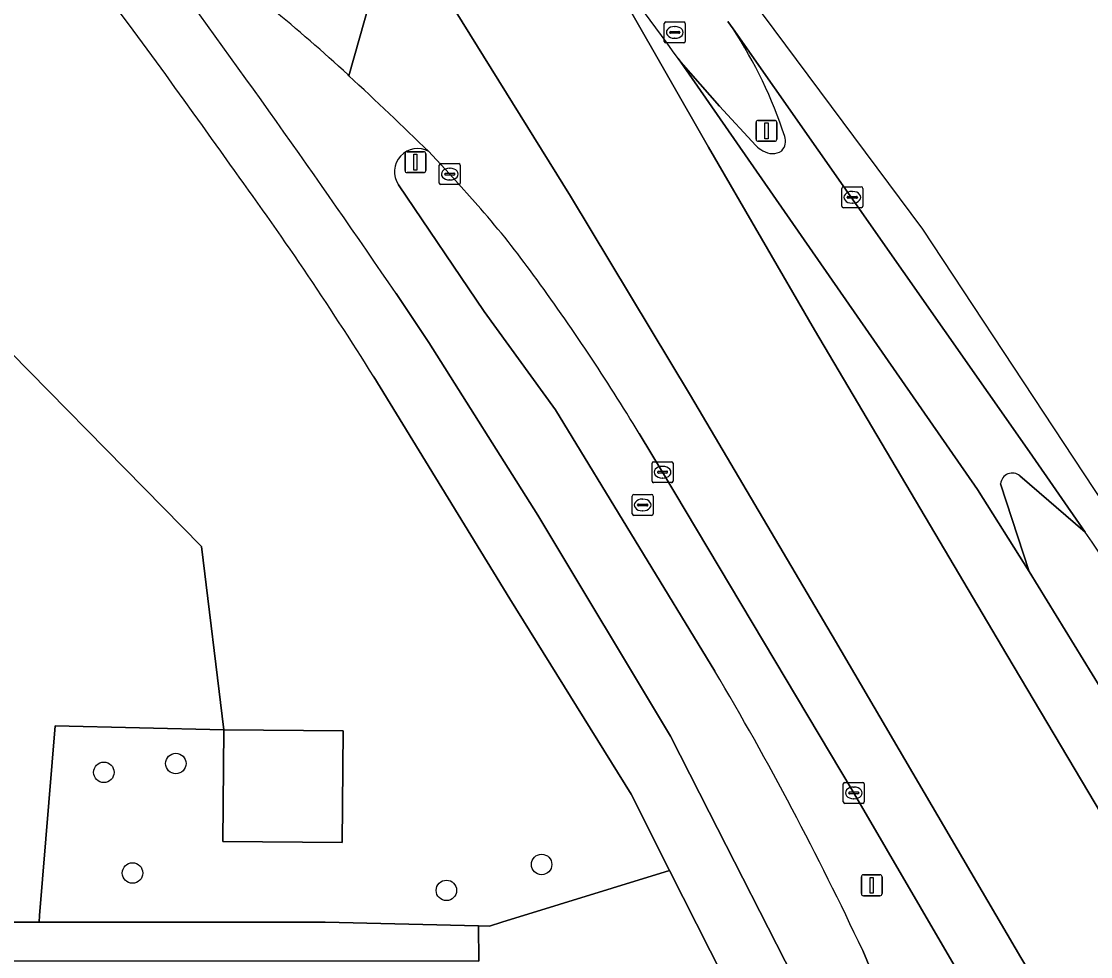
# Model space of a CAD drawing. Extents: x 161477 to 163040, y 383680 to 384871.
# Drawn here: x 162630.7 to 162681.8, y 384561.2 to 384605.9 of the extents above; entities that cross this region are included whole.
import ezdxf

# ---------------------------------------------------------------- set-up
doc = ezdxf.new("R2010")
doc.units = 0
for name, color, linetype in [('IMGEO_Berm_groen', 7, 'Continuous'), ('IMGEO_Boom', 7, 'Continuous'), ('IMGEO_Fietspad_open', 7, 'Continuous'), ('IMGEO_Groenvoorziening', 7, 'Continuous'), ('IMGEO_Kolk', 7, 'Continuous'), ('IMGEO_Lichtmast', 7, 'Continuous'), ('IMGEO_Pand', 7, 'Continuous'), ('IMGEO_Rijbaan_lokaal_open', 7, 'Continuous'), ('IMGEO_Rijbaan_regionaal_gesloten', 7, 'Continuous'), ('IMGEO_Rioolput', 7, 'Continuous'), ('IMGEO_Verkeersbordpaal', 7, 'Continuous'), ('IMGEO_Verkeerseiland_groen', 7, 'Continuous'), ('IMGEO_Voetpad_open', 7, 'Continuous')]:
    doc.layers.add(name, color=color, linetype=linetype)

msp = doc.modelspace()

# ---------------------------------------------------------------- linework, layer by layer
at = {"layer": 'IMGEO_Berm_groen'}
for points in [[(162664.682, 384605.529), (162664.432, 384605.88)], [(162662.059, 384604.114), (162662.182, 384603.934), (162664.037, 384601.836), (162665.765, 384599.947)], [(162652.621, 384596.917), (162651.141, 384598.583), (162650.307, 384599.495), (162650.142, 384599.657)], [(162648.697, 384598.076), (162652.791, 384592.013), (162656.193, 384587.322), (162663.811, 384574.842)], [(162685.222, 384543.678), (162670.368, 384569.152), (162661.36, 384584.262), (162660.195, 384586.185)], [(162670.873, 384561.485), (162673.55, 384555.018), (162674.874, 384551.461), (162676.88, 384546.972)]]:
    msp.add_lwpolyline(points, dxfattribs=at)
for centre, radius, start, end in [((162132.908, 384217.253), 655.486, 36.170456, 36.803424), ((162646.418, 384593.621), 21.803, 18.0759, 33.1039), ((162666.533, 384600.152), 0.655, 315.9315, 20.97), ((162666.837, 384601.054), 1.541, 225.9155, 241.5474), ((162649.598, 384598.703), 1.098, 60.328, 214.8187), ((162666.556, 384600.408), 0.841, 237.4206, 302.1979), ((162623.336, 384570.953), 39.137, 35.6351, 41.5607), ((162571.776, 384532.669), 103.353, 31.18438, 36.23068), ((162526.261, 384493.572), 159.765, 25.15568, 30.57617)]:
    msp.add_arc(centre, radius, start, end, dxfattribs=at)
at = {"layer": 'IMGEO_Boom'}
for centre in [(162638.05, 384570.42), (162634.61, 384570), (162635.98, 384565.19), (162655.53, 384565.6), (162650.98, 384564.36)]:
    msp.add_circle(centre, 0.489, dxfattribs=at)
at = {"layer": 'IMGEO_Fietspad_open'}
for points in [[(162646.323, 384603.283), (162646.279, 384603.324)], [(162663.811, 384574.842), (162656.193, 384587.322), (162652.791, 384592.013), (162648.697, 384598.076)], [(162648.573, 384592.878), (162650.141, 384590.536), (162655.343, 384582.291), (162661.691, 384571.728), (162663.543, 384568.094), (162667.567, 384560.196), (162673.2, 384547.544), (162676.263, 384540.838), (162679.22, 384535.035), (162681.042, 384531.876), (162683.982, 384526.606), (162684.444, 384525.851), (162686.138, 384523.183), (162688.203, 384519.591)], [(162676.88, 384546.972), (162674.874, 384551.461), (162673.55, 384555.018), (162670.873, 384561.485)]]:
    msp.add_lwpolyline(points, dxfattribs=at)
for centre, radius, start, end in [((162217.978, 384299.531), 521.023, 34.26501, 36.46864), ((162593.264, 384545.994), 78.085, 47.23926, 54.38571), ((162396.2, 384336.023), 366.045, 46.07282, 46.89712), ((162649.598, 384598.703), 1.098, 60.328, 214.8187), ((162526.261, 384493.572), 159.765, 25.15568, 30.57617)]:
    msp.add_arc(centre, radius, start, end, dxfattribs=at)
at = {"layer": 'IMGEO_Groenvoorziening'}
for points in [[(162608.299, 384613.009), (162612.056, 384605.691), (162612.283, 384605.249), (162626.271, 384601.931), (162627.927, 384596.331), (162627.395, 384592.867), (162639.271, 384580.789), (162640.349, 384572.027), (162632.28, 384572.226), (162631.538, 384563.159), (162631.512, 384562.838), (162645.189, 384562.838), (162652.519, 384562.665), (162653.032, 384562.653), (162653.631, 384562.838), (162661.645, 384565.308), (162659.804, 384568.952), (162654.014, 384578.296), (162647.515, 384588.891)], [(162668.524, 384539.646), (162668.832, 384540.317), (162671.377, 384543.523), (162667.278, 384553.755), (162664.873, 384558.92), (162661.645, 384565.308), (162653.631, 384562.838), (162653.032, 384562.653), (162652.519, 384562.665), (162652.522, 384560.978), (162626.101, 384560.997)]]:
    msp.add_lwpolyline(points, dxfattribs=at)
for points in [[(162639.271, 384580.789), (162627.395, 384592.867), (162616.239, 384592.647), (162626.688, 384582.362), (162626.863, 384574.323), (162626.783, 384573.393), (162625.918, 384563.293), (162625.879, 384562.838), (162631.512, 384562.838), (162631.538, 384563.159), (162632.28, 384572.226), (162640.349, 384572.027)], [(162640.349, 384572.027), (162646.04, 384571.978), (162645.994, 384566.649), (162640.303, 384566.698)]]:
    msp.add_lwpolyline(points, close=True, dxfattribs=at)
for centre, radius, start, end in [((162315.058, 384368.929), 398.695, 35.25553, 38.70666), ((162501.68, 384497.576), 172.065, 32.05273, 36.14483)]:
    msp.add_arc(centre, radius, start, end, dxfattribs=at)
at = {"layer": 'IMGEO_Kolk'}
for p, q in [((162650.64, 384598.157), (162650.64, 384599.009)), ((162650.715, 384599.083), (162651.567, 384599.083)), ((162651.128, 384598.863), (162651.153, 384598.863)), ((162651.641, 384599.009), (162651.641, 384598.157)), ((162650.899, 384598.577), (162650.899, 384598.589)), ((162651.337, 384598.54), (162650.939, 384598.54)), ((162650.942, 384598.626), (162651.34, 384598.626)), ((162651.151, 384598.303), (162651.126, 384598.303)), ((162651.383, 384598.589), (162651.383, 384598.577)), ((162651.567, 384598.083), (162650.715, 384598.083)), ((162669.877, 384597.048), (162669.877, 384597.9)), ((162669.952, 384597.974), (162670.804, 384597.974)), ((162670.878, 384597.9), (162670.878, 384597.048)), ((162670.136, 384597.468), (162670.136, 384597.48)), ((162670.574, 384597.431), (162670.176, 384597.431)), ((162670.179, 384597.517), (162670.577, 384597.517)), ((162670.365, 384597.754), (162670.39, 384597.754)), ((162670.62, 384597.48), (162670.62, 384597.468)), ((162670.804, 384596.974), (162669.952, 384596.974)), ((162670.388, 384597.194), (162670.363, 384597.194)), ((162660.809, 384583.915), (162660.809, 384584.767)), ((162660.884, 384584.841), (162661.736, 384584.841)), ((162661.297, 384584.621), (162661.322, 384584.621)), ((162661.81, 384584.767), (162661.81, 384583.915)), ((162661.068, 384584.335), (162661.068, 384584.347)), ((162661.506, 384584.298), (162661.108, 384584.298)), ((162661.111, 384584.384), (162661.509, 384584.384)), ((162661.32, 384584.061), (162661.295, 384584.061)), ((162661.552, 384584.347), (162661.552, 384584.335)), ((162661.736, 384583.841), (162660.884, 384583.841)), ((162669.947, 384568.592), (162669.947, 384569.444)), ((162670.022, 384569.518), (162670.874, 384569.518)), ((162670.435, 384569.298), (162670.46, 384569.298)), ((162670.948, 384569.444), (162670.948, 384568.592)), ((162670.206, 384569.012), (162670.206, 384569.024)), ((162670.644, 384568.975), (162670.246, 384568.975)), ((162670.249, 384569.061), (162670.647, 384569.061)), ((162670.458, 384568.738), (162670.433, 384568.738)), ((162670.69, 384569.024), (162670.69, 384569.012)), ((162670.874, 384568.518), (162670.022, 384568.518))]:
    msp.add_line(p, q, dxfattribs=at)
for points in [[(162650.64, 384598.157), (162650.64, 384599.009)], [(162650.715, 384599.083), (162651.567, 384599.083)], [(162651.641, 384599.009), (162651.641, 384598.157)], [(162651.567, 384598.083), (162650.715, 384598.083)], [(162669.877, 384597.048), (162669.877, 384597.9)], [(162669.952, 384597.974), (162670.804, 384597.974)], [(162670.878, 384597.9), (162670.878, 384597.048)], [(162670.804, 384596.974), (162669.952, 384596.974)], [(162660.809, 384583.915), (162660.809, 384584.767)], [(162660.884, 384584.841), (162661.736, 384584.841)], [(162661.81, 384584.767), (162661.81, 384583.915)], [(162661.736, 384583.841), (162660.884, 384583.841)], [(162669.947, 384568.592), (162669.947, 384569.444)], [(162670.022, 384569.518), (162670.874, 384569.518)], [(162670.948, 384569.444), (162670.948, 384568.592)], [(162670.874, 384568.518), (162670.022, 384568.518)]]:
    msp.add_lwpolyline(points, dxfattribs=at)
for centre, radius, start, end in [((162650.717, 384599.007), 0.0765, 91.552, 178.448), ((162650.717, 384599.007), 0.0765, 91.552, 178.448), ((162651.565, 384599.007), 0.0765, 1.552, 88.448), ((162651.565, 384599.007), 0.0765, 1.552, 88.448), ((162650.939, 384598.586), 0.0403, 85.8775, 175.7526), ((162650.936, 384598.576), 0.0366, 178.938, 274.7102), ((162651.34, 384598.583), 0.043, 264.8664, 352.4533), ((162651.344, 384598.588), 0.0386, 1.7309, 96.639), ((162650.717, 384598.159), 0.0765, 181.552, 268.448), ((162650.717, 384598.159), 0.0765, 181.552, 268.448), ((162651.565, 384598.159), 0.0765, 271.552, 358.448), ((162651.565, 384598.159), 0.0765, 271.552, 358.448), ((162669.954, 384597.898), 0.0765, 91.552, 178.448), ((162669.954, 384597.898), 0.0765, 91.552, 178.448), ((162670.802, 384597.898), 0.0765, 1.552, 88.448), ((162670.802, 384597.898), 0.0765, 1.552, 88.448), ((162670.176, 384597.477), 0.0403, 85.8775, 175.7526), ((162670.173, 384597.467), 0.0366, 178.938, 274.7102), ((162670.577, 384597.474), 0.043, 264.8664, 352.4533), ((162670.581, 384597.479), 0.0386, 1.7309, 96.639), ((162669.954, 384597.05), 0.0765, 181.552, 268.448), ((162669.954, 384597.05), 0.0765, 181.552, 268.448), ((162670.802, 384597.05), 0.0765, 271.552, 358.448), ((162670.802, 384597.05), 0.0765, 271.552, 358.448), ((162660.886, 384584.765), 0.0765, 91.552, 178.448), ((162660.886, 384584.765), 0.0765, 91.552, 178.448), ((162661.734, 384584.765), 0.0765, 1.552, 88.448), ((162661.734, 384584.765), 0.0765, 1.552, 88.448), ((162661.108, 384584.344), 0.0403, 85.8775, 175.7526), ((162661.105, 384584.334), 0.0366, 178.938, 274.7102), ((162661.509, 384584.341), 0.043, 264.8664, 352.4533), ((162661.513, 384584.346), 0.0386, 1.7309, 96.639), ((162660.886, 384583.917), 0.0765, 181.552, 268.448), ((162660.886, 384583.917), 0.0765, 181.552, 268.448), ((162661.734, 384583.917), 0.0765, 271.552, 358.448), ((162661.734, 384583.917), 0.0765, 271.552, 358.448), ((162670.024, 384569.442), 0.0765, 91.552, 178.448), ((162670.024, 384569.442), 0.0765, 91.552, 178.448), ((162670.872, 384569.442), 0.0765, 1.552, 88.448), ((162670.872, 384569.442), 0.0765, 1.552, 88.448), ((162670.246, 384569.021), 0.0403, 85.8775, 175.7526), ((162670.243, 384569.011), 0.0366, 178.938, 274.7102), ((162670.647, 384569.018), 0.043, 264.8664, 352.4533), ((162670.651, 384569.023), 0.0386, 1.7309, 96.639), ((162670.024, 384568.594), 0.0765, 181.552, 268.448), ((162670.024, 384568.594), 0.0765, 181.552, 268.448), ((162670.872, 384568.594), 0.0765, 271.552, 358.448), ((162670.872, 384568.594), 0.0765, 271.552, 358.448)]:
    msp.add_arc(centre, radius, start, end, dxfattribs=at)
for centre, major_axis, ratio, start_param, end_param in [((162651.127, 384598.583), (-0.387, 0.002), 0.722429, 4.712389, 7.853982), ((162651.152, 384598.583), (-0.39, 0.002), 0.717154, 1.570796, 4.712389), ((162670.364, 384597.474), (-0.387, 0.002), 0.722429, 4.712389, 7.853982), ((162670.389, 384597.474), (-0.39, 0.002), 0.717154, 1.570796, 4.712389), ((162661.296, 384584.341), (-0.387, 0.002), 0.722429, 4.712389, 7.853982), ((162661.321, 384584.341), (-0.39, 0.002), 0.717154, 1.570796, 4.712389), ((162670.434, 384569.018), (-0.387, 0.002), 0.722429, 4.712389, 7.853982), ((162670.459, 384569.018), (-0.39, 0.002), 0.717154, 1.570796, 4.712389)]:
    msp.add_ellipse(centre, major_axis=major_axis, ratio=ratio, start_param=start_param, end_param=end_param, dxfattribs=at)
at = {"layer": 'IMGEO_Lichtmast'}
for p, q in [((162665.779, 384600.251), (162665.779, 384601.051)), ((162665.779, 384601.051), (162665.779, 384600.251)), ((162665.879, 384601.151), (162666.669, 384601.151)), ((162666.669, 384601.151), (162665.879, 384601.151)), ((162666.769, 384601.051), (162666.769, 384600.251)), ((162666.769, 384600.251), (162666.769, 384601.051)), ((162666.669, 384600.151), (162665.879, 384600.151)), ((162665.879, 384600.151), (162666.669, 384600.151))]:
    msp.add_line(p, q, dxfattribs=at)
msp.add_lwpolyline([(162666.199, 384601.026), (162666.349, 384601.026), (162666.349, 384600.276), (162666.199, 384600.276), (162666.199, 384601.026)], dxfattribs=at)
for centre, start, end in [((162665.879, 384601.051), 90, 180), ((162665.879, 384601.051), 90, 180), ((162666.669, 384601.051), 0, 90), ((162666.669, 384601.051), 360, 90), ((162665.879, 384600.251), 180, 270), ((162665.879, 384600.251), 180, 270), ((162666.669, 384600.251), 270, 0), ((162666.669, 384600.251), 270, 0)]:
    msp.add_arc(centre, 0.1, start, end, dxfattribs=at)
at = {"layer": 'IMGEO_Pand'}
msp.add_lwpolyline([(162645.994, 384566.649), (162646.04, 384571.978), (162640.349, 384572.027), (162640.303, 384566.698)], close=True, dxfattribs=at)
at = {"layer": 'IMGEO_Rijbaan_lokaal_open'}
for points in [[(162646.279, 384603.324), (162646.323, 384603.283), (162648.318, 384610.389), (162647.764, 384610.549)], [(162678.388, 384584.164), (162681.509, 384581.473), (162678.843, 384585.319), (162664.682, 384605.529)], [(162665.765, 384599.947), (162664.037, 384601.836), (162662.182, 384603.934), (162676.359, 384583.513), (162678.825, 384579.596), (162677.466, 384583.79)]]:
    msp.add_lwpolyline(points, dxfattribs=at)
for centre, radius, start, end in [((162593.264, 384545.994), 78.085, 47.23926, 54.38571), ((162646.418, 384593.621), 21.803, 18.0759, 33.1039), ((162666.533, 384600.152), 0.655, 315.9315, 20.97), ((162666.837, 384601.054), 1.541, 225.9155, 241.5474), ((162666.556, 384600.408), 0.841, 237.4206, 302.1979), ((162678.024, 384583.738), 0.56, 49.5059, 174.653)]:
    msp.add_arc(centre, radius, start, end, dxfattribs=at)
at = {"layer": 'IMGEO_Rijbaan_regionaal_gesloten'}
for points in [[(162708.903, 384542.641), (162673.755, 384595.96), (162648.578, 384629.77), (162629.086, 384651.951), (162621.38, 384659.599), (162603.002, 384676.806), (162601.43, 384677.969), (162602.209, 384677.219)], [(162648.312, 384611.38), (162656.913, 384597.53), (162662.642, 384588.001), (162669.571, 384576.273), (162678.43, 384561.146), (162690.221, 384541.556), (162694.729, 384533.867), (162700.392, 384537.428), (162691.025, 384553.287), (162677.768, 384575.611), (162668.575, 384591.138), (162663.512, 384599.868), (162657.753, 384609.936)], [(162660.195, 384586.185), (162661.36, 384584.262), (162670.368, 384569.152), (162685.222, 384543.678), (162689.993, 384535.646), (162692.033, 384532.172), (162694.729, 384533.867), (162690.221, 384541.556), (162678.43, 384561.146), (162669.571, 384576.273), (162662.642, 384588.001), (162656.913, 384597.53), (162648.312, 384611.38)], [(162647.808, 384610.545), (162647.764, 384610.549), (162648.318, 384610.389), (162646.323, 384603.283)], [(162657.753, 384609.936), (162663.512, 384599.868), (162668.575, 384591.138), (162677.768, 384575.611), (162691.025, 384553.287), (162700.392, 384537.428), (162702.998, 384539.067), (162701.003, 384542.549), (162699.655, 384544.828), (162696.961, 384549.381), (162689.158, 384562.781), (162678.825, 384579.596)], [(162664.432, 384605.88), (162664.682, 384605.529), (162678.843, 384585.319), (162681.509, 384581.473)], [(162678.825, 384579.596), (162676.359, 384583.513), (162662.182, 384603.934), (162662.059, 384604.114)], [(162650.142, 384599.657), (162650.307, 384599.495), (162651.141, 384598.583), (162652.621, 384596.917)]]:
    msp.add_lwpolyline(points, dxfattribs=at)
for centre, radius, start, end in [((162132.908, 384217.253), 655.486, 36.170456, 36.803424), ((162396.2, 384336.023), 366.045, 46.07282, 46.89712), ((162623.336, 384570.953), 39.137, 35.6351, 41.5607), ((162571.776, 384532.669), 103.353, 31.18438, 36.23068), ((162209.213, 384256.886), 573.08, 32.658473, 34.498936)]:
    msp.add_arc(centre, radius, start, end, dxfattribs=at)
at = {"layer": 'IMGEO_Rioolput'}
for p, q in [((162661.391, 384604.927), (162661.391, 384605.779)), ((162661.466, 384605.853), (162662.318, 384605.853)), ((162661.879, 384605.633), (162661.904, 384605.633)), ((162662.392, 384605.779), (162662.392, 384604.927)), ((162661.65, 384605.347), (162661.65, 384605.359)), ((162662.088, 384605.31), (162661.69, 384605.31)), ((162661.693, 384605.396), (162662.091, 384605.396)), ((162661.902, 384605.073), (162661.877, 384605.073)), ((162662.134, 384605.359), (162662.134, 384605.347)), ((162662.318, 384604.853), (162661.466, 384604.853)), ((162659.858, 384582.348), (162659.858, 384583.2)), ((162659.933, 384583.274), (162660.785, 384583.274)), ((162660.346, 384583.054), (162660.371, 384583.054)), ((162660.859, 384583.2), (162660.859, 384582.348)), ((162660.117, 384582.768), (162660.117, 384582.78)), ((162660.555, 384582.731), (162660.157, 384582.731)), ((162660.16, 384582.817), (162660.558, 384582.817)), ((162660.369, 384582.494), (162660.344, 384582.494)), ((162660.601, 384582.78), (162660.601, 384582.768)), ((162660.785, 384582.274), (162659.933, 384582.274))]:
    msp.add_line(p, q, dxfattribs=at)
for points in [[(162661.391, 384604.927), (162661.391, 384605.779)], [(162661.466, 384605.853), (162662.318, 384605.853)], [(162662.392, 384605.779), (162662.392, 384604.927)], [(162662.318, 384604.853), (162661.466, 384604.853)], [(162659.858, 384582.348), (162659.858, 384583.2)], [(162659.933, 384583.274), (162660.785, 384583.274)], [(162660.859, 384583.2), (162660.859, 384582.348)], [(162660.785, 384582.274), (162659.933, 384582.274)]]:
    msp.add_lwpolyline(points, dxfattribs=at)
for centre, radius, start, end in [((162661.468, 384605.777), 0.0765, 91.552, 178.448), ((162661.468, 384605.777), 0.0765, 91.552, 178.448), ((162662.316, 384605.777), 0.0765, 1.552, 88.448), ((162662.316, 384605.777), 0.0765, 1.552, 88.448), ((162661.69, 384605.356), 0.0403, 85.8775, 175.7526), ((162661.687, 384605.346), 0.0366, 178.938, 274.7102), ((162662.091, 384605.353), 0.043, 264.8664, 352.4533), ((162662.095, 384605.358), 0.0386, 1.7309, 96.639), ((162661.468, 384604.929), 0.0765, 181.552, 268.448), ((162661.468, 384604.929), 0.0765, 181.552, 268.448), ((162662.316, 384604.929), 0.0765, 271.552, 358.448), ((162662.316, 384604.929), 0.0765, 271.552, 358.448), ((162659.935, 384583.198), 0.0765, 91.552, 178.448), ((162659.935, 384583.198), 0.0765, 91.552, 178.448), ((162660.783, 384583.198), 0.0765, 1.552, 88.448), ((162660.783, 384583.198), 0.0765, 1.552, 88.448), ((162660.157, 384582.777), 0.0403, 85.8775, 175.7526), ((162660.154, 384582.767), 0.0366, 178.938, 274.7102), ((162660.558, 384582.774), 0.043, 264.8664, 352.4533), ((162660.562, 384582.779), 0.0386, 1.7309, 96.639), ((162659.935, 384582.35), 0.0765, 181.552, 268.448), ((162659.935, 384582.35), 0.0765, 181.552, 268.448), ((162660.783, 384582.35), 0.0765, 271.552, 358.448), ((162660.783, 384582.35), 0.0765, 271.552, 358.448)]:
    msp.add_arc(centre, radius, start, end, dxfattribs=at)
for centre, major_axis, ratio, start_param, end_param in [((162661.878, 384605.353), (-0.387, 0.002), 0.722429, 4.712389, 7.853982), ((162661.903, 384605.353), (-0.39, 0.002), 0.717154, 1.570796, 4.712389), ((162660.345, 384582.774), (-0.387, 0.002), 0.722429, 4.712389, 7.853982), ((162660.37, 384582.774), (-0.39, 0.002), 0.717154, 1.570796, 4.712389)]:
    msp.add_ellipse(centre, major_axis=major_axis, ratio=ratio, start_param=start_param, end_param=end_param, dxfattribs=at)
at = {"layer": 'IMGEO_Verkeersbordpaal'}
for p, q in [((162649.001, 384598.754), (162649.001, 384599.554)), ((162649.001, 384599.554), (162649.001, 384598.754)), ((162649.101, 384599.654), (162649.891, 384599.654)), ((162649.891, 384599.654), (162649.101, 384599.654)), ((162649.991, 384599.554), (162649.991, 384598.754)), ((162649.991, 384598.754), (162649.991, 384599.554)), ((162649.891, 384598.654), (162649.101, 384598.654)), ((162649.101, 384598.654), (162649.891, 384598.654)), ((162670.909, 384565.105), (162671.699, 384565.105)), ((162671.699, 384565.105), (162670.909, 384565.105)), ((162670.809, 384564.205), (162670.809, 384565.005)), ((162670.809, 384565.005), (162670.809, 384564.205)), ((162671.799, 384565.005), (162671.799, 384564.205)), ((162671.799, 384564.205), (162671.799, 384565.005)), ((162671.699, 384564.105), (162670.909, 384564.105)), ((162670.909, 384564.105), (162671.699, 384564.105))]:
    msp.add_line(p, q, dxfattribs=at)
for points in [[(162649.421, 384599.529), (162649.571, 384599.529), (162649.571, 384598.779), (162649.421, 384598.779), (162649.421, 384599.529)], [(162671.229, 384564.98), (162671.379, 384564.98), (162671.379, 384564.23), (162671.229, 384564.23), (162671.229, 384564.98)]]:
    msp.add_lwpolyline(points, dxfattribs=at)
for centre, start, end in [((162649.101, 384599.554), 90, 180), ((162649.101, 384599.554), 90, 180), ((162649.891, 384599.554), 0, 90), ((162649.891, 384599.554), 360, 90), ((162649.101, 384598.754), 180, 270), ((162649.101, 384598.754), 180, 270), ((162649.891, 384598.754), 270, 0), ((162649.891, 384598.754), 270, 0), ((162670.909, 384565.005), 90, 180), ((162670.909, 384565.005), 90, 180), ((162671.699, 384565.005), 0, 90), ((162671.699, 384565.005), 360, 90), ((162670.909, 384564.205), 180, 270), ((162670.909, 384564.205), 180, 270), ((162671.699, 384564.205), 270, 0), ((162671.699, 384564.205), 270, 0)]:
    msp.add_arc(centre, 0.1, start, end, dxfattribs=at)
at = {"layer": 'IMGEO_Verkeerseiland_groen'}
for points in [[(162681.509, 384581.473), (162678.388, 384584.164)], [(162677.466, 384583.79), (162678.825, 384579.596), (162689.158, 384562.781), (162696.961, 384549.381), (162699.655, 384544.828), (162703.438, 384547.104), (162700.772, 384551.402), (162691.69, 384566.137)]]:
    msp.add_lwpolyline(points, dxfattribs=at)
for centre, radius, start, end in [((162678.024, 384583.738), 0.56, 49.5059, 174.653), ((162209.213, 384256.886), 573.08, 32.658473, 34.498936)]:
    msp.add_arc(centre, radius, start, end, dxfattribs=at)
at = {"layer": 'IMGEO_Voetpad_open'}
for points in [[(162655.343, 384582.291), (162650.141, 384590.536), (162648.573, 384592.878)], [(162647.515, 384588.891), (162654.014, 384578.296), (162659.804, 384568.952), (162661.645, 384565.308), (162664.873, 384558.92), (162667.278, 384553.755), (162671.377, 384543.523), (162671.817, 384542.425), (162674.949, 384535.488), (162679.281, 384527.271), (162680.45, 384528.007)], [(162681.042, 384531.876), (162679.22, 384535.035), (162676.263, 384540.838), (162673.2, 384547.544), (162667.567, 384560.196), (162663.543, 384568.094), (162661.691, 384571.728), (162655.343, 384582.291)], [(162652.519, 384562.665), (162645.189, 384562.838), (162631.512, 384562.838), (162625.879, 384562.838), (162622.004, 384562.838)], [(162625.738, 384561.196), (162626.101, 384560.997), (162652.522, 384560.978), (162652.519, 384562.665)]]:
    msp.add_lwpolyline(points, dxfattribs=at)
for centre, radius, start, end in [((162315.058, 384368.929), 398.695, 35.25553, 38.70666), ((162217.978, 384299.531), 521.023, 34.26501, 36.46864), ((162501.68, 384497.576), 172.065, 32.05273, 36.14483)]:
    msp.add_arc(centre, radius, start, end, dxfattribs=at)

doc.saveas('drawing.dxf')
